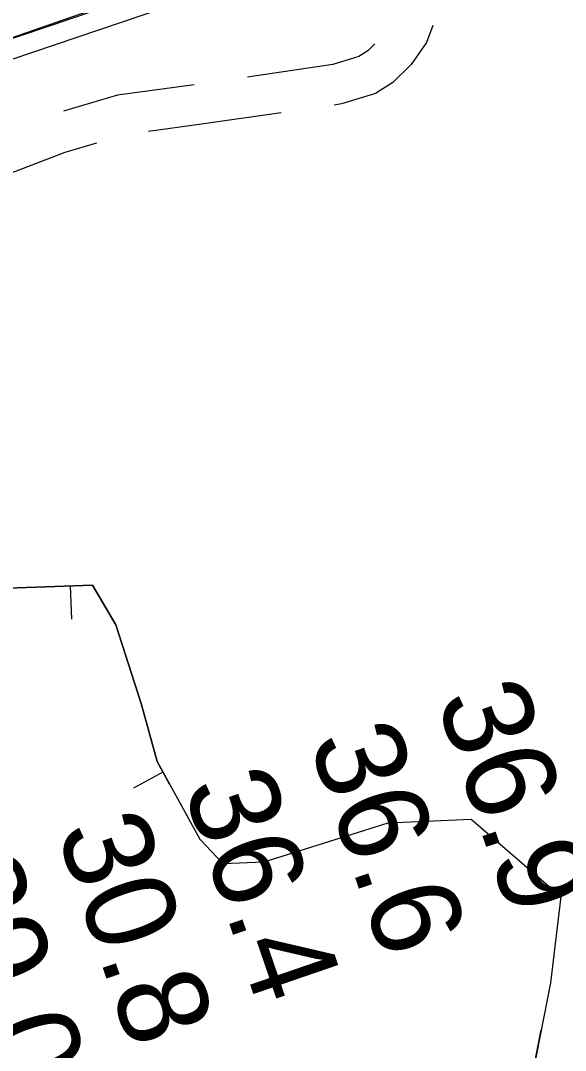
# Model space of a CAD drawing. Extents: x 3250478 to 3288318, y 788638 to 816472.
# Drawn here: x 3271963 to 3272370, y 810262 to 811030 of the extents above; entities that cross this region are included whole.
import ezdxf

# ---------------------------------------------------------------- set-up
doc = ezdxf.new("R2010")
doc.units = 0
for name, color, linetype in [('V-BORW-LINE', 7, 'Continuous'), ('V-CHAN-DOCK', 7, 'Continuous'), ('V-RIVR-RANG', 7, 'Continuous'), ('V-ROAD-CNTR', 7, 'Continuous'), ('V-SITE-STRC', 7, 'Continuous')]:
    doc.layers.add(name, color=color, linetype=linetype)

msp = doc.modelspace()

# ---------------------------------------------------------------- linework, layer by layer
at = {"layer": 'V-BORW-LINE'}
for p, q in [((3272000.53, 810608.67), (3272001.43, 810583.69)), ((3272069.76, 810469.79), (3272047.86, 810457.73))]:
    msp.add_line(p, q, dxfattribs=at)
for points in [[(3272074.79, 810460.66), (3272065.4, 810477.71), (3272053.63, 810521.01), (3272034.5, 810579.47), (3272017.27, 810609.27), (3271932.63, 810606.22), (3271876.46, 810644.93), (3271849.91, 810638.61), (3271804.26, 810594.78), (3271720.63, 810509.31), (3271710.59, 810471.97), (3271736.65, 810418.65), (3271767.21, 810368.31), (3271777.04, 810350.35)], [(3271932.63, 810606.22), (3272017.27, 810609.27), (3272034.5, 810579.47), (3272053.63, 810521.01), (3272065.4, 810477.71), (3272097.29, 810419.77), (3272114.58, 810401.66), (3272145.34, 810402.76), (3272237.98, 810432.06), (3272299.81, 810434.7), (3272366.74, 810377.12), (3272359.1, 810312.78), (3272341.07, 810221.46), (3272307.44, 810146.67), (3272265.39, 810052.06), (3272228.07, 810007.18), (3272234.92, 809957.06), (3272274.04, 809898.59), (3272242.62, 809846.91), (3272251.08, 809777.41), (3272261.59, 809715.39)], [(3271941.18, 809909.72), (3271973.5, 809845.35), (3272017.83, 809750.57), (3272062.65, 809653.85), (3272086.89, 809599.81), (3272121.86, 809537.71), (3272169.37, 809500.15), (3272204.75, 809476.28), (3272252.47, 809459.36), (3272314.02, 809487.66), (3272334.23, 809524.67), (3272296.19, 809590.39), (3272284.1, 809640.45), (3272261.59, 809715.39), (3272251.08, 809777.41), (3272242.62, 809846.91), (3272274.04, 809898.59), (3272234.92, 809957.06), (3272228.07, 810007.18), (3272265.39, 810052.06), (3272307.44, 810146.67), (3272341.07, 810221.46), (3272352.17, 810277.69)]]:
    msp.add_lwpolyline(points, dxfattribs=at)
at = {"layer": 'V-CHAN-DOCK'}
msp.add_lwpolyline([(3272728.62, 811277.4), (3272723.66, 811296.53), (3272736.17, 811361.4), (3272782.46, 811378.07), (3272800.05, 811320.44), (3272807.65, 811299.9), (3272797.77, 811295.19), (3272805.89, 811269.11), (3272771.38, 811257.44), (3272773.59, 811244.16), (3272765.5, 811242.09), (3272779.21, 811200.61), (3272723.38, 811183.18), (3272704.38, 811242.3), (3272334.05, 811115.63), (3272329.66, 811127.36), (3271421.56, 810820.24), (3271408.44, 810798.78), (3271396.55, 810827.72), (3272728.62, 811277.4)], dxfattribs=at)
at = {"layer": 'V-ROAD-CNTR'}
for points in [[(3272271.33, 811026.34), (3272266.6, 811013.64), (3272255.08, 810997.37), (3272241.43, 810983.87), (3272228.53, 810975.75), (3272203.11, 810967.92), (3272197.69, 810967.13)], [(3272227.86, 811012.64), (3272222.67, 811007.51), (3272215.91, 811003.25), (3272196.5, 810997.27), (3272132.77, 810988.01)], [(3272093.19, 810982.27), (3272035.78, 810974.44), (3271995.43, 810962.55)], [(3272158.11, 810961.38), (3272098.59, 810952.73), (3272059.11, 810947.35)], [(3272020.19, 810938.57), (3271996.66, 810931.64), (3271937.22, 810909.22), (3271926.05, 810905.02)]]:
    msp.add_lwpolyline(points, dxfattribs=at)
at = {"layer": 'V-SITE-STRC'}
msp.add_lwpolyline([(3268952.54, 812204.94), (3269370.53, 810988.63), (3269368.9, 810980.44), (3269378.62, 810949.59), (3269410.54, 810960.82), (3269408.94, 810965.22), (3269411.53, 810965.29), (3269759.42, 810921.34), (3269801.05, 810915.8), (3270263.76, 810858.27), (3270784.46, 810793.05), (3271136.03, 810749.94), (3271134.96, 810734.73), (3271170.99, 810730.88), (3271174.52, 810750.98), (3271174.53, 810750.61), (3271372.04, 810816.32), (3271519.96, 810866.23), (3271610.99, 810897.21), (3271734.65, 810940.18), (3272047.67, 811049.01), (3272425.74, 811177), (3272469.81, 811191.15), (3272471.98, 811193.06)], dxfattribs=at)

# ---------------------------------------------------------------- texts
at = {"layer": 'V-RIVR-RANG'}
for s, p in [('36.9', (3272273.35, 810524.08)), ('36.6', (3272178.31, 810492.94)), ('36.4', (3272084.39, 810458.55)), ('30.8', (3271989.86, 810425.91)), ('29.0', (3271894.4, 810396.02))]:
    msp.add_text(s, height=67, rotation=288.90833, dxfattribs=at).set_placement(p)

doc.saveas('drawing.dxf')
